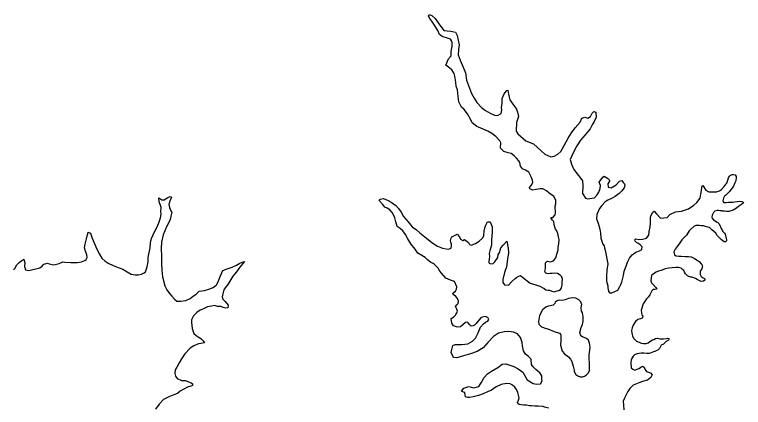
# Model space of a CAD drawing. Extents: x -83719 to 153526, y -11835 to 11446.
# Drawn here: x -3511.3 to -3362.5, y -2705.8 to -2625.8 of the extents above; entities that cross this region are included whole.
import ezdxf

# ---------------------------------------------------------------- set-up
doc = ezdxf.new("R2010")
doc.units = 0
doc.layers.add('Level 9', color=7, linetype='Continuous')

msp = doc.modelspace()

# ---------------------------------------------------------------- linework, layer by layer
at = {"layer": 'Level 9'}
for points in [[(-3421.56, -2637.74), (-3422.02, -2637.04), (-3422.75, -2636.5), (-3423.29, -2636.06), (-3422.75, -2634.76), (-3422.21, -2634.16), (-3422.18, -2633.33), (-3422.11, -2632.86), (-3421.97, -2632.23), (-3422, -2631.69), (-3422, -2631.42), (-3422.1, -2631.09), (-3422.3, -2630.75), (-3422.7, -2630.62), (-3424, -2630.21), (-3424.56, -2629.84), (-3424.93, -2629), (-3425.36, -2628.23), (-3425.69, -2627.73), (-3426.12, -2627.06), (-3426.52, -2626.56), (-3426.82, -2626.09), (-3426.65, -2625.75), (-3426.12, -2625.92), (-3425.45, -2626.56), (-3424.69, -2627.63), (-3424.26, -2628.2), (-3423.99, -2628.54), (-3423.66, -2628.98), (-3423.03, -2629.05), (-3422.23, -2629.12), (-3421.29, -2629.32), (-3420.93, -2630.02), (-3420.57, -2631.93), (-3420.71, -2632.9), (-3420.74, -2633.97), (-3420.35, -2635.04), (-3419.72, -2636.45), (-3419.29, -2637.62), (-3419.03, -2639.09), (-3418.67, -2640.23), (-3418.01, -2641.83), (-3417.48, -2642.77), (-3416.98, -2643.64), (-3416.02, -2644.68), (-3415.15, -2645.32), (-3414.25, -2645.83), (-3413.35, -2646.23), (-3412.75, -2646.3), (-3411.99, -2645.9), (-3411.85, -2645.24), (-3411.88, -2644.67), (-3411.75, -2643.8), (-3411.78, -2642.83), (-3411.34, -2641.9), (-3410.8, -2641.2), (-3410.64, -2641.13), (-3410.5, -2641.97), (-3410.18, -2643.11), (-3409.41, -2644.31), (-3409.02, -2644.82), (-3408.85, -2645.05), (-3408.62, -2645.65), (-3408.42, -2646.49), (-3408.83, -2647.72), (-3408.9, -2649.49), (-3408.57, -2650.06), (-3406.94, -2651.51), (-3405.41, -2652.12), (-3403.81, -2653.49), (-3403.05, -2654.17), (-3401.85, -2654.71), (-3401.15, -2654.64), (-3400.41, -2654.21), (-3399.81, -2653.65), (-3399.14, -2652.41), (-3398.34, -2650.91), (-3397.6, -2649.85), (-3396.86, -2648.81), (-3395.89, -2647.65), (-3395.49, -2646.88), (-3394.89, -2646.65), (-3394.32, -2646.85), (-3393.78, -2646.49), (-3393.42, -2645.82), (-3393.08, -2645.52), (-3392.65, -2645.62), (-3392.62, -2646.63), (-3392.99, -2647.56), (-3393.39, -2648.23), (-3393.83, -2649.03), (-3394.87, -2650.26), (-3395.77, -2651.36), (-3396.57, -2652.49), (-3397.21, -2653.79), (-3397.58, -2654.56), (-3397.88, -2655.29), (-3397.65, -2656.23), (-3397.12, -2657.33), (-3396.49, -2658.24), (-3395.73, -2659.18)], [(-3404.11, -2681.13), (-3403.35, -2681.5), (-3403.25, -2681.53), (-3402.88, -2681.84), (-3402.42, -2681.91), (-3402.12, -2681.91), (-3401.62, -2682.14), (-3401.18, -2682.25), (-3400.55, -2682.08), (-3400.22, -2682.02), (-3399.85, -2681.75), (-3399.65, -2681.42), (-3399.51, -2680.92), (-3399.51, -2680.32), (-3399.47, -2679.65), (-3399.57, -2679.21), (-3399.94, -2678.84), (-3400.47, -2678.54), (-3401.04, -2678.47), (-3401.54, -2678.5), (-3402, -2678.53), (-3402.37, -2678.56), (-3402.64, -2678.53), (-3402.94, -2678.39), (-3403.04, -2678.09), (-3403.03, -2677.83), (-3402.9, -2677.46), (-3402.93, -2677.19), (-3402.93, -2677.02), (-3402.96, -2676.69), (-3402.93, -2676.32), (-3402.69, -2676.06), (-3402.46, -2676.02), (-3401.93, -2676.13), (-3401.29, -2675.96), (-3400.83, -2675.3), (-3400.59, -2674.56), (-3400.32, -2673.69), (-3400.32, -2673.13), (-3400.18, -2672.49), (-3400.14, -2671.56), (-3400.28, -2671.05), (-3400.41, -2670.39), (-3400.64, -2669.85), (-3400.9, -2669.48), (-3401.17, -2668.61), (-3401.26, -2667.91), (-3401.5, -2667.67), (-3401.76, -2667.31), (-3401.76, -2667.14), (-3401.36, -2667.11), (-3401.36, -2667.04), (-3400.99, -2666.57), (-3400.86, -2666.14), (-3400.95, -2664.8), (-3400.85, -2664.34), (-3400.85, -2663.6), (-3401.21, -2662.8), (-3402.24, -2662.06), (-3402.74, -2661.65), (-3403.51, -2661.28), (-3404.04, -2661.25), (-3404.87, -2661.38), (-3405.58, -2661.51), (-3406.14, -2661.27), (-3406.17, -2661), (-3405.84, -2660.6), (-3405.54, -2659.97), (-3405.6, -2659.47), (-3405.83, -2658.8), (-3406.33, -2657.89), (-3406.99, -2657.46), (-3407.66, -2657.19), (-3408.02, -2656.65), (-3408.16, -2655.91), (-3408.39, -2655.58), (-3408.85, -2655.04), (-3409.32, -2654.57), (-3409.95, -2654.07), (-3410.55, -2653.9), (-3411.41, -2653.69), (-3412.11, -2652.96), (-3412.04, -2651.92), (-3412.24, -2651.45), (-3413.1, -2650.58), (-3413.9, -2649.97), (-3414.73, -2649.54), (-3416.6, -2648.72), (-3416.93, -2648.56), (-3417.93, -2647.82), (-3418.26, -2647.05), (-3418.85, -2645.97), (-3419.52, -2645.07), (-3420.08, -2644.63), (-3420.61, -2643.53), (-3420.78, -2642.46), (-3420.87, -2641.09), (-3421.13, -2640.32), (-3421.23, -2639.55), (-3421.43, -2638.31), (-3421.56, -2637.74)], [(-3395.73, -2659.18), (-3395.37, -2659.61), (-3395.34, -2660.68), (-3395.38, -2662.19), (-3394.75, -2663.19), (-3394.31, -2663.33), (-3393.51, -2663.2), (-3392.95, -2663.07), (-3392.38, -2662.5), (-3392.04, -2661.97), (-3391.77, -2661.17), (-3391.74, -2660.57), (-3391.97, -2659.93), (-3391.26, -2658.86), (-3390.93, -2658.67), (-3390.3, -2659.1), (-3389.83, -2659.57), (-3390.23, -2660.27), (-3390.14, -2660.94), (-3389.54, -2661.04), (-3388.5, -2660.45), (-3387.83, -2659.72), (-3387.36, -2659.55), (-3387.1, -2659.95), (-3387, -2660.05), (-3386.8, -2660.25), (-3386.73, -2660.56), (-3386.87, -2661.06), (-3387.34, -2661.66), (-3387.91, -2662.22), (-3388.74, -2662.82), (-3389.44, -2663.22), (-3390.18, -2663.55), (-3390.78, -2663.91), (-3391.45, -2664.64), (-3391.92, -2665.28), (-3392.49, -2666.51), (-3392.53, -2667.41), (-3392.2, -2668.25), (-3391.87, -2669.46), (-3391.74, -2670.29), (-3391.61, -2671.33), (-3391.51, -2671.73), (-3391.25, -2672.57), (-3390.95, -2672.9), (-3390.92, -2673.27), (-3390.75, -2673.77)], [(-3390.75, -2673.77), (-3390.23, -2676.58), (-3390.4, -2677.82), (-3390.47, -2679.09), (-3390.47, -2680.06), (-3390.24, -2681.03), (-3390.18, -2681.43), (-3390.11, -2682.1), (-3389.88, -2682.46), (-3389.42, -2682.43), (-3388.18, -2681.9), (-3387.78, -2681.2), (-3387.54, -2680.74), (-3387.37, -2680.3), (-3387, -2678.9), (-3386.87, -2678.03), (-3386.46, -2677.03), (-3386.19, -2676.2), (-3385.76, -2675.43), (-3385.25, -2674.7), (-3384.48, -2674.17), (-3383.72, -2673.87), (-3383.28, -2673.6), (-3383.21, -2673.1), (-3383.38, -2672.87), (-3383.64, -2672.7), (-3384.11, -2672.36), (-3384.38, -2672.2), (-3384.64, -2671.96), (-3384.67, -2671.69), (-3384.51, -2671.46), (-3383.91, -2671.56), (-3383.11, -2671.53), (-3382.31, -2671.3), (-3381.87, -2670.7), (-3381.77, -2669.94), (-3381.6, -2669), (-3381.53, -2668.43), (-3381.49, -2667.66), (-3381.49, -2667.06), (-3381.39, -2666.63), (-3381.05, -2666), (-3380.75, -2665.8), (-3380.25, -2666.37), (-3379.46, -2667.27), (-3378.12, -2667.14), (-3377.55, -2666.51), (-3376.42, -2665.95), (-3375.18, -2665.82), (-3373.78, -2665.33), (-3372.68, -2664.6), (-3372.04, -2664.06), (-3371.37, -2663.2), (-3371.2, -2662.36), (-3371.14, -2662), (-3371.03, -2661.13), (-3370.93, -2660.63), (-3370.8, -2660.56), (-3370.23, -2661.53), (-3369.57, -2661.87), (-3369.1, -2661.91), (-3368.57, -2661.91), (-3368, -2661.88), (-3367.9, -2661.84), (-3367.4, -2661.65), (-3367, -2661.41), (-3366.46, -2660.81), (-3366.03, -2660.28), (-3365.93, -2660.08), (-3365.73, -2659.48), (-3365.56, -2659.01), (-3365.39, -2658.71), (-3365.26, -2658.55), (-3364.85, -2658.35), (-3364.55, -2658.32), (-3364.25, -2658.38), (-3364.02, -2658.75), (-3363.99, -2658.95), (-3364.09, -2659.66), (-3364.29, -2660.02), (-3364.66, -2660.89), (-3365, -2661.26), (-3365.43, -2661.86), (-3365.97, -2662.45), (-3366.2, -2662.65), (-3366.4, -2662.75), (-3366.61, -2663.15), (-3366.74, -2663.72), (-3366.74, -2663.75), (-3366.51, -2664.02), (-3366.04, -2664.06), (-3365.58, -2663.99), (-3365.14, -2663.96), (-3364.71, -2664), (-3364.31, -2663.93), (-3363.81, -2663.83), (-3363.27, -2663.8), (-3362.87, -2663.84), (-3362.57, -2663.97), (-3362.54, -2664.14), (-3362.94, -2664.47)], [(-3510.35, -2676.27), (-3509.79, -2675.87), (-3509.38, -2675.61), (-3509.19, -2676.34), (-3509.29, -2677.08), (-3509.03, -2677.78), (-3508.39, -2677.92), (-3507.53, -2677.72), (-3506.66, -2677.53), (-3506.16, -2677.36), (-3505.62, -2677.06), (-3505.32, -2676.6), (-3504.59, -2676.43), (-3504.22, -2676.53), (-3503.29, -2676.77), (-3502.19, -2676.51), (-3501.42, -2676.15), (-3501.05, -2676.21), (-3499.82, -2676.25), (-3499.15, -2676.29), (-3498.48, -2676.26), (-3497.62, -2676.16), (-3496.95, -2675.9), (-3496.68, -2675.67), (-3496.48, -2675.27), (-3496.54, -2674.7), (-3496.78, -2673.99), (-3497.01, -2673.29), (-3496.87, -2672.52), (-3496.63, -2671.49), (-3496.46, -2670.85), (-3496.33, -2670.45), (-3496.23, -2670.12), (-3495.76, -2670.32), (-3495.47, -2671.33), (-3495.07, -2672.3), (-3494.51, -2673.57), (-3493.98, -2674.61), (-3493.45, -2675.41), (-3492.82, -2676.02), (-3492.15, -2676.39), (-3491.15, -2676.86), (-3490.12, -2677.27), (-3489.22, -2677.67), (-3488.29, -2678.18), (-3487.52, -2678.65), (-3486.66, -2678.79), (-3485.96, -2678.82), (-3485.36, -2678.69), (-3484.86, -2678.39), (-3484.55, -2678.19), (-3484.22, -2677.19), (-3484.01, -2676.06), (-3484.01, -2675.25), (-3483.64, -2673.28), (-3483.53, -2672.25), (-3483.36, -2671.41), (-3483.03, -2670.61), (-3482.86, -2670.31), (-3482.25, -2669.18), (-3481.82, -2668.18), (-3481.51, -2667.21), (-3481.34, -2666.41), (-3481.44, -2665.91), (-3481.34, -2665.04), (-3481.54, -2664.47), (-3481.8, -2663.9), (-3481.87, -2663.07), (-3481.23, -2663.5), (-3480.73, -2663.51), (-3480, -2663.04), (-3479.56, -2662.81), (-3479.26, -2662.98), (-3479.57, -2663.75), (-3479.77, -2664.48), (-3479.64, -2665.08), (-3479.37, -2665.72), (-3479.21, -2665.99), (-3479.38, -2666.82), (-3479.51, -2667.49), (-3479.92, -2668.42), (-3480.29, -2669.02), (-3480.96, -2670.62), (-3481.27, -2672.13), (-3481.37, -2673.46), (-3481.31, -2675.03), (-3481.28, -2676.4), (-3481.25, -2677.81), (-3481.09, -2679.21), (-3480.63, -2681.02), (-3480.23, -2681.82), (-3479.64, -2682.63), (-3479.17, -2683.16), (-3478.67, -2683.77), (-3478.14, -2684.14), (-3477.38, -2684.17), (-3476.34, -2684.01), (-3475.47, -2683.65), (-3474.74, -2683.08), (-3474.2, -2682.72), (-3473.63, -2682.12)], [(-3428.16, -2674.84), (-3428.99, -2674.37), (-3429.53, -2673.53), (-3430.42, -2672.46), (-3431.05, -2671.48), (-3431.51, -2670.55), (-3432.05, -2669.81), (-3432.61, -2669.37), (-3433.18, -2668.97), (-3433.47, -2667.96), (-3433.7, -2667.16), (-3433.83, -2666.83), (-3434.23, -2666.06), (-3434.7, -2665.52), (-3435.23, -2665.22), (-3435.73, -2664.98), (-3436.16, -2664.44), (-3436.89, -2663.67), (-3436.72, -2663.4), (-3436.59, -2663.37), (-3436.02, -2663.24), (-3435.02, -2663.61), (-3434.42, -2663.98), (-3433.49, -2664.66), (-3432.93, -2665.26), (-3432.4, -2666), (-3431.9, -2666.9), (-3430.97, -2668.01), (-3430.11, -2669.02), (-3429.28, -2669.62), (-3428.55, -2670.23), (-3427.25, -2671.33), (-3426.15, -2672.17), (-3424.96, -2672.92), (-3423.92, -2673.39), (-3423.22, -2673.52), (-3422.76, -2673.53), (-3422.39, -2673.46), (-3422.16, -2673.3), (-3422.09, -2672.93), (-3422.12, -2672.56), (-3422.22, -2672.13), (-3422.35, -2671.86), (-3422.25, -2671.49), (-3422.05, -2671.02), (-3421.51, -2670.79), (-3420.98, -2670.49), (-3420.48, -2671.06), (-3420.25, -2671.5), (-3419.82, -2671.77), (-3419.48, -2671.6), (-3418.68, -2672.21), (-3418.45, -2672.64), (-3418.09, -2672.75), (-3417.25, -2672.42), (-3416.48, -2671.95), (-3415.81, -2671.29), (-3415.55, -2670.82), (-3415.44, -2669.88), (-3415.27, -2669.02), (-3415.14, -2668.65), (-3414.77, -2667.98), (-3414.23, -2668.02), (-3413.84, -2669.02), (-3413.81, -2670.16), (-3413.95, -2671.63), (-3413.95, -2672.76), (-3414.22, -2673.6), (-3414.43, -2674.43), (-3414.39, -2674.97), (-3414.46, -2675.67), (-3414.5, -2676), (-3414.47, -2676.37), (-3414.1, -2676.57), (-3413.63, -2676.48), (-3413.26, -2676.11), (-3412.69, -2675.24), (-3412.56, -2674.64), (-3412.26, -2674.14), (-3412.16, -2673.77), (-3412.02, -2673.31), (-3411.55, -2672.74), (-3410.85, -2671.94), (-3410.55, -2673.35), (-3410.46, -2674.28), (-3410.7, -2675.59), (-3410.9, -2677.19), (-3411.31, -2678.32), (-3411.61, -2679.76), (-3411.61, -2680.33), (-3411.28, -2680.83), (-3410.45, -2680.9), (-3409.78, -2680.17), (-3409.14, -2679.57), (-3408.88, -2679.34), (-3408.37, -2679.04), (-3408.01, -2678.94), (-3407.61, -2679.28), (-3406.08, -2680.49), (-3404.91, -2680.86), (-3404.11, -2681.13)], [(-3362.94, -2664.47), (-3363.54, -2664.87), (-3363.98, -2665.2), (-3364.65, -2665.6), (-3365.08, -2665.77), (-3365.45, -2665.87), (-3366.05, -2665.9), (-3366.42, -2665.83), (-3366.78, -2665.79), (-3366.98, -2665.76), (-3367.28, -2665.72), (-3367.65, -2665.69), (-3367.92, -2665.69), (-3368.38, -2665.82), (-3368.68, -2666.12), (-3368.92, -2666.65), (-3369.02, -2667.02), (-3368.89, -2667.25), (-3368.62, -2667.56), (-3367.89, -2668.06), (-3367.76, -2668.13), (-3367.49, -2668.4), (-3367.26, -2668.9), (-3367.19, -2669), (-3367.03, -2669.47), (-3366.83, -2669.74), (-3366.8, -2669.87), (-3366.43, -2670.27), (-3366.3, -2670.51), (-3366.1, -2671.04), (-3366.04, -2671.41), (-3365.97, -2671.64), (-3365.97, -2671.88), (-3366.21, -2672.08), (-3366.44, -2672.04), (-3367, -2671.64), (-3367.44, -2671.27), (-3367.87, -2670.77), (-3368.2, -2670.33), (-3368.6, -2669.96), (-3369, -2669.59), (-3369.3, -2669.29), (-3369.56, -2669.16), (-3369.83, -2669.05), (-3370.26, -2668.92), (-3370.66, -2668.82), (-3371.19, -2668.78), (-3371.53, -2668.71), (-3372.23, -2668.74), (-3372.63, -2668.91), (-3373.33, -2669.57), (-3373.6, -2669.84), (-3374.17, -2670.74), (-3374.64, -2671.17), (-3375.11, -2671.64), (-3375.51, -2672.24), (-3376.08, -2673.04), (-3376.48, -2673.53), (-3376.72, -2674.1), (-3376.68, -2674.44), (-3376.62, -2674.7), (-3376.28, -2674.94), (-3375.72, -2675.01), (-3375.22, -2675.01), (-3374.42, -2675.08), (-3374.02, -2675.08), (-3373.78, -2675.08), (-3373.22, -2675.12), (-3372.52, -2675.46), (-3371.99, -2675.79), (-3371.55, -2676.06), (-3371.19, -2676.53), (-3371.06, -2676.7), (-3370.96, -2676.97), (-3370.92, -2677.07), (-3371.06, -2677.54), (-3371.23, -2677.87), (-3371.4, -2678.07), (-3371.4, -2678.74), (-3371.17, -2679.14), (-3370.77, -2679.38), (-3370.47, -2679.51), (-3370.43, -2679.68), (-3370.4, -2679.91), (-3370.7, -2680.11), (-3371.14, -2680.18), (-3371.6, -2679.97), (-3372, -2679.77), (-3372.33, -2679.54), (-3372.67, -2679.4), (-3373.07, -2679.3), (-3373.27, -2679.26), (-3373.67, -2679.13), (-3373.97, -2679.03), (-3374.23, -2678.72), (-3374.36, -2678.56), (-3374.56, -2678.26), (-3374.73, -2677.92), (-3374.96, -2677.69), (-3375.26, -2677.45), (-3375.79, -2677.28)], [(-3411.81, -2697), (-3411.04, -2696.91), (-3409.38, -2697.45), (-3408.54, -2697.95), (-3407.58, -2698.63), (-3406.65, -2700.2), (-3405.42, -2700.94), (-3404.69, -2701.08), (-3403.92, -2701.01), (-3403.58, -2700.41), (-3403.68, -2700.11), (-3403.71, -2699.41), (-3404.11, -2698.77), (-3404.91, -2698.07), (-3405.44, -2697.57), (-3405.77, -2697.06), (-3405.84, -2696.13), (-3405.9, -2695.93), (-3406.37, -2695.46), (-3407.03, -2694.99), (-3407.43, -2694.28), (-3407.63, -2693.28), (-3407.72, -2692.58), (-3408.05, -2691.57), (-3408.68, -2690.83), (-3409.48, -2690.46), (-3410.42, -2690.32), (-3411.35, -2690.42), (-3412.52, -2690.68), (-3413.52, -2691.35), (-3414.73, -2692.61), (-3415.66, -2693.64), (-3416.9, -2694.44), (-3418.27, -2694.9), (-3419.67, -2695.33), (-3421, -2695.72), (-3421.7, -2695.65), (-3422.2, -2694.65), (-3422.03, -2694.02), (-3421.86, -2693.21), (-3421.36, -2692.98), (-3420.03, -2692.99), (-3418.76, -2692.83), (-3417.86, -2692.33), (-3417.22, -2691.7), (-3416.65, -2690.6), (-3416.18, -2689.46), (-3415.58, -2688.76), (-3415.18, -2688.47), (-3414.68, -2688.27), (-3414.47, -2687.87), (-3414.71, -2687.5), (-3415.27, -2687.26), (-3415.84, -2687.39), (-3416.14, -2687.53), (-3416.51, -2688.02), (-3417.08, -2688.69), (-3417.41, -2689.02), (-3417.68, -2689.22), (-3418.08, -2689.25), (-3418.38, -2688.99), (-3418.71, -2688.55), (-3418.88, -2688.45), (-3419.24, -2688.48), (-3419.78, -2688.98), (-3420.25, -2689.38), (-3420.82, -2689.48), (-3421.11, -2689.37), (-3421.71, -2689.17), (-3422.08, -2688.67), (-3422.18, -2687.7), (-3421.67, -2687.33), (-3421.31, -2687.03), (-3421.21, -2686.9), (-3421.04, -2686.53), (-3420.9, -2686.2), (-3421.03, -2685.8), (-3421.27, -2685.23), (-3421.03, -2684.93), (-3420.73, -2684.63), (-3420.7, -2684.16), (-3420.86, -2683.59), (-3421.26, -2683.22), (-3421.66, -2682.89), (-3421.82, -2682.62), (-3421.79, -2682.45), (-3421.32, -2682.12), (-3421.09, -2681.72), (-3421.02, -2681.22), (-3421.51, -2680.18), (-3422.31, -2679.88), (-3423.28, -2679.44), (-3424.14, -2678.47), (-3424.51, -2678.03), (-3424.87, -2677.43), (-3425.67, -2676.62), (-3425.87, -2676.49), (-3426.4, -2676.22), (-3427, -2675.75), (-3427.5, -2675.24), (-3428.16, -2674.84)], [(-3511.49, -2677.77), (-3511.26, -2677.5), (-3510.79, -2676.74), (-3510.35, -2676.27)], [(-3473.63, -2682.12), (-3472.53, -2681.96), (-3471.63, -2681.73), (-3470.76, -2681.4), (-3470.06, -2680.8), (-3469.73, -2680.23), (-3469.32, -2679.16), (-3468.78, -2677.93), (-3467.88, -2677.57), (-3466.91, -2677.24), (-3465.98, -2676.84), (-3465.34, -2676.41), (-3464.61, -2676.11), (-3464.38, -2676.05), (-3465.41, -2677.31), (-3466.02, -2678.18), (-3466.72, -2679.08), (-3467.79, -2680.78), (-3468.3, -2681.44), (-3468.56, -2681.84), (-3468.77, -2682.64), (-3468.9, -2683.28), (-3468.81, -2683.74), (-3468.31, -2684.25), (-3467.71, -2684.95), (-3467.78, -2685.49), (-3468.15, -2685.62), (-3468.74, -2685.48), (-3469.18, -2685.28), (-3469.84, -2685.24), (-3470.51, -2685.01), (-3471.11, -2685.17), (-3471.88, -2685.34), (-3472.71, -2685.7), (-3473.41, -2686), (-3474.12, -2686.49), (-3474.79, -2687.13), (-3475.16, -2687.99), (-3475.19, -2688.53), (-3475.03, -2689.73), (-3474.7, -2690.74), (-3474.2, -2691.14), (-3473.83, -2691.41), (-3473.67, -2691.48), (-3473.2, -2691.85), (-3472.8, -2692.22), (-3472.54, -2692.62), (-3473.24, -2692.78), (-3473.74, -2692.85), (-3474.67, -2693.24), (-3475.48, -2693.71), (-3476.55, -2694.87), (-3477.19, -2695.94), (-3477.72, -2696.7), (-3478.16, -2697.6), (-3478.49, -2698.14), (-3478.56, -2698.87), (-3478.46, -2699.47), (-3478.1, -2699.94), (-3477.23, -2700.35), (-3476.5, -2700.35), (-3475.9, -2700.52), (-3475.24, -2700.83), (-3475, -2701.03), (-3474.97, -2701.36), (-3475.3, -2701.46), (-3475.97, -2701.66), (-3476.77, -2702.09), (-3477.51, -2702.49), (-3478.01, -2702.95), (-3478.75, -2703.25), (-3479.81, -2703.68), (-3480.88, -2704.18), (-3481.79, -2705.14), (-3482.52, -2706.14)], [(-3375.79, -2677.28), (-3376.33, -2677.28), (-3377.06, -2677.34), (-3377.79, -2677.41), (-3378.53, -2677.54), (-3379.36, -2677.93), (-3379.86, -2678.03), (-3380.33, -2678.26), (-3380.9, -2678.59), (-3381.27, -2678.96), (-3381.37, -2679.43), (-3381.44, -2680), (-3381.27, -2680.4), (-3380.97, -2680.77), (-3380.41, -2681.4), (-3380.21, -2681.67), (-3380.38, -2681.74), (-3380.64, -2681.77), (-3380.94, -2681.8), (-3381.21, -2682.07), (-3381.41, -2682.47), (-3381.62, -2682.87), (-3381.95, -2683.34), (-3382.32, -2683.7), (-3382.75, -2684.33), (-3382.99, -2684.73), (-3383.39, -2685.97), (-3383.36, -2686.54), (-3383.3, -2686.94), (-3383.1, -2687.14), (-3383.07, -2687.31), (-3383.2, -2687.61), (-3383.57, -2687.74), (-3384.07, -2687.9), (-3384.57, -2688.3), (-3385.04, -2689.07), (-3385.24, -2689.57), (-3385.41, -2690.17), (-3385.34, -2690.71), (-3385.15, -2691.21), (-3384.95, -2691.68), (-3384.35, -2692.31), (-3383.85, -2692.55), (-3383.39, -2692.72), (-3382.95, -2692.82), (-3382.38, -2692.76), (-3381.98, -2692.66), (-3381.45, -2692.26), (-3381.12, -2692.06), (-3380.85, -2692), (-3380.51, -2691.8), (-3380.05, -2691.73), (-3379.61, -2691.87), (-3378.88, -2691.84), (-3378.21, -2691.74), (-3377.95, -2691.71), (-3377.71, -2691.84), (-3377.85, -2692.11), (-3378.28, -2692.41), (-3378.88, -2692.94), (-3379.32, -2693.14), (-3379.52, -2693.51), (-3379.65, -2693.84), (-3379.96, -2694.1), (-3380.62, -2694.44), (-3380.86, -2694.5), (-3381.26, -2694.63), (-3381.59, -2694.73), (-3381.79, -2694.8), (-3382.23, -2694.83), (-3382.86, -2694.79), (-3383.39, -2694.79), (-3383.79, -2694.82), (-3384.26, -2694.89), (-3384.79, -2695.12), (-3385.06, -2695.35), (-3385.43, -2696.05), (-3385.5, -2696.72), (-3385.44, -2697.72), (-3385.14, -2698.02), (-3384.71, -2698.19), (-3383.87, -2697.9), (-3383.34, -2697.57), (-3383.17, -2697.43), (-3382.8, -2697.63), (-3382.64, -2698.04), (-3382.31, -2698.47), (-3381.74, -2698.68), (-3381.51, -2698.78), (-3381.17, -2699.15), (-3381.41, -2699.75), (-3382.15, -2700.28), (-3383.15, -2700.54), (-3383.71, -2700.77), (-3384.38, -2701.04), (-3385.02, -2701.27), (-3385.72, -2701.97), (-3386.16, -2702.57), (-3386.83, -2703.93), (-3387.1, -2704.57), (-3387, -2705.37)], [(-3395.51, -2684.78), (-3395.59, -2684.68), (-3395.72, -2684.31), (-3395.92, -2684.11), (-3396.16, -2683.91), (-3396.75, -2683.57), (-3397.42, -2683.47), (-3398.26, -2683.63), (-3398.92, -2683.86), (-3399.52, -2684.02), (-3400.12, -2683.95), (-3400.52, -2684.09), (-3400.93, -2684.39), (-3401.06, -2684.65), (-3401.36, -2684.99), (-3401.93, -2685.12), (-3402.4, -2685.21), (-3402.86, -2685.38), (-3403.53, -2685.94), (-3404.14, -2687.11), (-3404.37, -2688.28), (-3404.31, -2688.88), (-3403.78, -2689.39), (-3402.81, -2689.72), (-3402.45, -2689.83), (-3401.15, -2690.33), (-3400.08, -2690.71), (-3399.82, -2691.01), (-3399.82, -2692.08), (-3399.86, -2693.15), (-3399.53, -2694.38), (-3399.03, -2694.89), (-3398.27, -2695.53), (-3397.83, -2696), (-3397.54, -2696.43), (-3397.27, -2697.4), (-3397.11, -2698.24), (-3397.08, -2698.51), (-3396.71, -2699.14), (-3396.35, -2699.41), (-3395.88, -2699.61), (-3395.38, -2699.55), (-3394.98, -2699.42), (-3394.54, -2699.19), (-3394.14, -2698.75), (-3393.97, -2698.29), (-3393.97, -2697.85), (-3393.97, -2697.52), (-3394.03, -2695.11)], [(-3394.03, -2695.11), (-3393.79, -2693.61), (-3393.86, -2693.04), (-3393.95, -2692.74), (-3394.15, -2692.14), (-3394.55, -2691.8), (-3395.35, -2691.43), (-3395.75, -2691.23), (-3395.95, -2690.52), (-3395.64, -2689.56), (-3395.41, -2688.92), (-3395.24, -2688.22), (-3395.23, -2687.35), (-3395.4, -2686.55), (-3395.57, -2686.2)], [(-3395.57, -2686.2), (-3395.64, -2685.49), (-3395.51, -2684.78)], [(-3402.24, -2706), (-3402.87, -2705.8), (-3403.5, -2705.66), (-3404.4, -2705.59), (-3405.14, -2705.59), (-3405.8, -2705.52), (-3406.2, -2705.48), (-3406.8, -2705.38), (-3407.34, -2705.34), (-3407.87, -2705.31), (-3408.3, -2705.21), (-3408.57, -2705.04), (-3408.67, -2704.84), (-3408.43, -2704.34), (-3408.33, -2703.87), (-3408.56, -2702.8), (-3408.86, -2702.16), (-3409.22, -2701.69), (-3409.69, -2701.29), (-3410.15, -2700.99), (-3410.89, -2700.95), (-3411.99, -2701.15), (-3412.99, -2701.61), (-3413.96, -2702.31), (-3414.8, -2702.67), (-3415.66, -2703.07), (-3416.6, -2703.4), (-3417.67, -2703.66), (-3418.43, -2703.82), (-3418.77, -2703.79), (-3419.27, -2703.65), (-3419.3, -2703.22), (-3419.4, -2702.75), (-3419.7, -2702.71), (-3420.06, -2702.48), (-3419.59, -2701.88), (-3418.59, -2701.55), (-3417.63, -2701.79), (-3416.52, -2701.53), (-3416.09, -2700.83), (-3415.48, -2699.69), (-3414.75, -2698.96), (-3413.98, -2698.43), (-3412.68, -2697.67), (-3411.81, -2697)], [(-3387, -2705.37), (-3386.94, -2706.3)]]:
    msp.add_lwpolyline(points, dxfattribs=at)

doc.saveas('drawing.dxf')
